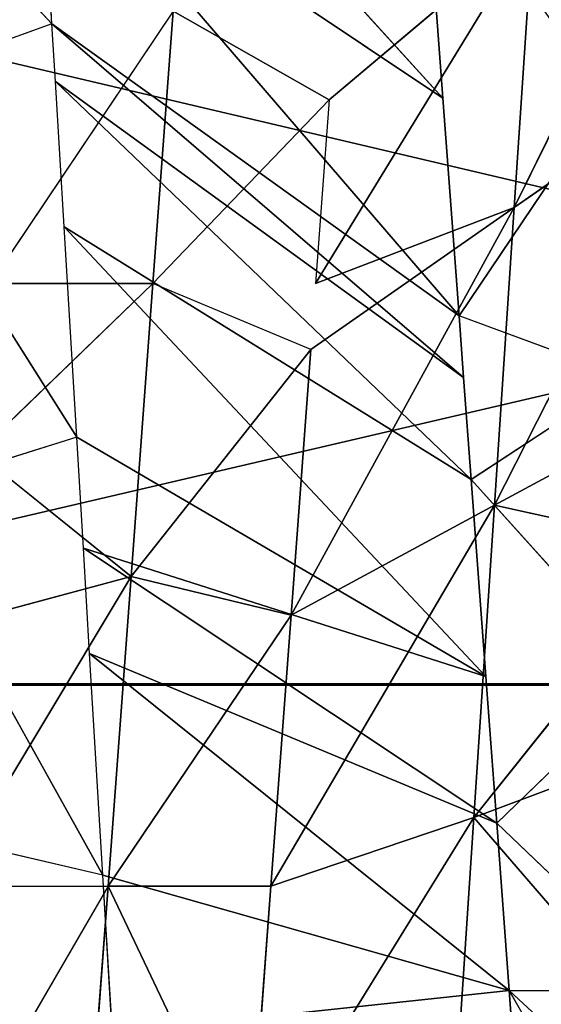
# Model space of a CAD drawing. Extents: x 143 to 263, y -61 to 82.
# Tile 680 of 717: x 251.59 to 251.87, y 72.514 to 73.043. Entities that reach past the tile are written whole.
import ezdxf

# ---------------------------------------------------------------- set-up
doc = ezdxf.new("R2010")
doc.units = 0
doc.header["$LTSCALE"] = 25.4
doc.layers.get('0').update_dxf_attribs({"color": 13, "linetype": 'CONTINUOUS'})

# ---------------------------------------------------------------- blocks, each defined once
blk = doc.blocks.new('ICE-BALL-8126_STL')
at = {"color": 41}
for p, q in [((9.54694, 49.14408, 93.24258), (9.54694, 47.34301, 93.24258)), ((9.54694, 49.14408, 93.24258), (9.54694, 47.34301, 93.24258)), ((9.54754, 49.14407, 96.62341), (9.54754, 47.343, 96.62341)), ((9.54754, 49.14407, 96.62341), (9.54754, 47.343, 96.62341)), ((9.04805, 48.11136, 93.23106), (9.29084, 47.99203, 93.3215)), ((9.04805, 48.11136, 93.23106), (9.29084, 47.99203, 93.3215)), ((9.45088, 47.98142, 93.26019), (9.21453, 48.1014, 93.1481)), ((9.45088, 47.98142, 93.26019), (9.21453, 48.1014, 93.1481)), ((9.29084, 47.99203, 93.3215), (9.21453, 48.1014, 93.1481)), ((9.29084, 47.99203, 93.3215), (9.21453, 48.1014, 93.1481)), ((9.39179, 48.0908, 93.08019), (9.45088, 47.98142, 93.26019)), ((9.39179, 48.0908, 93.08019), (9.45088, 47.98142, 93.26019)), ((9.71178, 47.98925, 96.47736), (9.88596, 48.08969, 96.49988)), ((9.4739, 48.08588, 93.05522), (9.45088, 47.98142, 93.26019)), ((9.4739, 48.08588, 93.05522), (9.45088, 47.98142, 93.26019)), ((9.4739, 48.08588, 93.05522), (9.61876, 47.97029, 93.21413)), ((9.4739, 48.08588, 93.05522), (9.61876, 47.97029, 93.21413)), ((9.57773, 48.07967, 93.02918), (9.61876, 47.97029, 93.21413)), ((9.57773, 48.07967, 93.02918), (9.61876, 47.97029, 93.21413)), ((9.62183, 47.98257, 96.45783), (9.71178, 48.07676, 96.47736)), ((9.71178, 47.98925, 96.47736), (9.71178, 48.07676, 96.47736)), ((9.73448, 48.07029, 93.00108), (9.61876, 47.97029, 93.21413)), ((9.73448, 48.07029, 93.00108), (9.61876, 47.97029, 93.21413)), ((9.54292, 48.06422, 96.43607), (9.437, 47.96885, 96.39969)), ((9.62183, 47.98257, 96.45783), (9.54292, 48.06422, 96.43607)), ((9.38225, 48.05228, 96.37748), (9.34904, 47.96232, 96.36282)), ((9.38225, 48.05228, 96.37748), (9.437, 47.96885, 96.39969)), ((9.23214, 48.04114, 96.3036), (9.34904, 47.96232, 96.36282)), ((9.14053, 48.00199, 93.3964), (9.29084, 47.99203, 93.3215)), ((9.33168, 47.88528, 93.51103), (9.14053, 48.00199, 93.3964)), ((9.33168, 47.88528, 93.51103), (9.14053, 48.00199, 93.3964)), ((9.23301, 47.89261, 93.56174), (9.14053, 48.00199, 93.3964)), ((9.14053, 48.00199, 93.3964), (9.29084, 47.99203, 93.3215)), ((9.81535, 47.99694, 96.49313), (9.71178, 47.98925, 96.47736)), ((9.29084, 47.99203, 93.3215), (9.33168, 47.88528, 93.51103)), ((9.29084, 47.99203, 93.3215), (9.45088, 47.98142, 93.26019)), ((9.50996, 47.87205, 93.44017), (9.29084, 47.99203, 93.3215)), ((9.50996, 47.87205, 93.44017), (9.29084, 47.99203, 93.3215)), ((9.36715, 47.88265, 93.49489), (9.29084, 47.99203, 93.3215)), ((9.29084, 47.99203, 93.3215), (9.45088, 47.98142, 93.26019)), ((9.71178, 47.98925, 96.47736), (9.53063, 47.76382, 96.82558)), ((9.71178, 47.98925, 96.47736), (9.53063, 47.76382, 96.82558)), ((9.71178, 47.98925, 96.47736), (9.62183, 47.98257, 96.45783)), ((9.71178, 47.98925, 96.47736), (9.64969, 47.77095, 96.85119)), ((9.71178, 47.98925, 96.47736), (9.64969, 47.77095, 96.85119)), ((9.71178, 47.98925, 96.47736), (9.73448, 47.77602, 96.86475)), ((9.71178, 47.98925, 96.47736), (9.73448, 47.77602, 96.86475)), ((9.62183, 47.98257, 96.45783), (9.4739, 47.76043, 96.8106)), ((9.62183, 47.98257, 96.45783), (9.4739, 47.76043, 96.8106)), ((9.62183, 47.98257, 96.45783), (9.53063, 47.76382, 96.82558)), ((9.62183, 47.98257, 96.45783), (9.53063, 47.76382, 96.82558)), ((9.62183, 47.98257, 96.45783), (9.54292, 47.97672, 96.43607)), ((9.45088, 47.98142, 93.26019), (9.65559, 47.86123, 93.40001)), ((9.50996, 47.87205, 93.44017), (9.45088, 47.98142, 93.26019)), ((9.50996, 47.87205, 93.44017), (9.45088, 47.98142, 93.26019)), ((9.61876, 47.97029, 93.21413), (9.45088, 47.98142, 93.26019)), ((9.61876, 47.97029, 93.21413), (9.45088, 47.98142, 93.26019)), ((9.45088, 47.98142, 93.26019), (9.65559, 47.86123, 93.40001)), ((9.54292, 47.97672, 96.43607), (9.30123, 47.7501, 96.75341)), ((9.54292, 47.97672, 96.43607), (9.30123, 47.7501, 96.75341)), ((9.54292, 47.97672, 96.43607), (9.41427, 47.75686, 96.79286)), ((9.54292, 47.97672, 96.43607), (9.41427, 47.75686, 96.79286)), ((9.54292, 47.97672, 96.43607), (9.437, 47.96885, 96.39969)), ((9.54292, 47.97672, 96.43607), (9.4739, 47.76043, 96.8106)), ((9.54292, 47.97672, 96.43607), (9.4739, 47.76043, 96.8106)), ((9.437, 47.96885, 96.39969), (9.22312, 47.74543, 96.72147)), ((9.437, 47.96885, 96.39969), (9.22312, 47.74543, 96.72147)), ((9.437, 47.96885, 96.39969), (9.30123, 47.7501, 96.75341)), ((9.437, 47.96885, 96.39969), (9.30123, 47.7501, 96.75341)), ((9.437, 47.96885, 96.39969), (9.38225, 47.96478, 96.37748)), ((9.61876, 47.97029, 93.21413), (9.79226, 47.9588, 93.18465)), ((9.81461, 47.84942, 93.37277), (9.61876, 47.97029, 93.21413)), ((9.61876, 47.97029, 93.21413), (9.65559, 47.86123, 93.40001)), ((9.61876, 47.97029, 93.21413), (9.65559, 47.86123, 93.40001)), ((9.81461, 47.84942, 93.37277), (9.61876, 47.97029, 93.21413)), ((9.61876, 47.97029, 93.21413), (9.79226, 47.9588, 93.18465)), ((9.34904, 47.96232, 96.36282), (9.08721, 47.7373, 96.65608)), ((9.34904, 47.96232, 96.36282), (9.08721, 47.7373, 96.65608)), ((9.38225, 47.96478, 96.37748), (9.19205, 47.74357, 96.70766)), ((9.38225, 47.96478, 96.37748), (9.19205, 47.74357, 96.70766)), ((9.34904, 47.96232, 96.36282), (9.19205, 47.74357, 96.70766)), ((9.34904, 47.96232, 96.36282), (9.19205, 47.74357, 96.70766)), ((9.38225, 47.96478, 96.37748), (9.22312, 47.74543, 96.72147)), ((9.38225, 47.96478, 96.37748), (9.22312, 47.74543, 96.72147)), ((9.34904, 47.96232, 96.36282), (9.23214, 47.95364, 96.3036)), ((9.38225, 47.96478, 96.37748), (9.34904, 47.96232, 96.36282)), ((9.23214, 47.95364, 96.3036), (8.98688, 47.73126, 96.59907)), ((9.23214, 47.95364, 96.3036), (8.98688, 47.73126, 96.59907)), ((9.23214, 47.95364, 96.3036), (9.08721, 47.7373, 96.65608)), ((9.23214, 47.95364, 96.3036), (9.08721, 47.7373, 96.65608)), ((9.23214, 47.95364, 96.3036), (9.18373, 47.95001, 96.27534)), ((9.18531, 47.80868, 93.58953), (9.23301, 47.89261, 93.56174)), ((9.33168, 47.79779, 93.51103), (9.23301, 47.89261, 93.56174)), ((9.23301, 47.89261, 93.56174), (9.33168, 47.88528, 93.51103)), ((9.36715, 47.88265, 93.49489), (9.33168, 47.79779, 93.51103)), ((9.36715, 47.88265, 93.49489), (9.48912, 47.78609, 93.44718)), ((9.36715, 47.88265, 93.49489), (9.50996, 47.87205, 93.44017)), ((9.36715, 47.88265, 93.49489), (9.48912, 47.78609, 93.44718)), ((9.36715, 47.88265, 93.49489), (9.50996, 47.87205, 93.44017)), ((9.48912, 47.78609, 93.44718), (9.50996, 47.87205, 93.44017)), ((9.48912, 47.78609, 93.44718), (9.50996, 47.87205, 93.44017)), ((9.50996, 47.87205, 93.44017), (9.65559, 47.86123, 93.40001)), ((9.65559, 47.77373, 93.40001), (9.50996, 47.87205, 93.44017)), ((9.65559, 47.77373, 93.40001), (9.50996, 47.87205, 93.44017)), ((9.50996, 47.87205, 93.44017), (9.65559, 47.86123, 93.40001)), ((9.65559, 47.86123, 93.40001), (9.65559, 47.77373, 93.40001)), ((9.65559, 47.86123, 93.40001), (9.81461, 47.84942, 93.37277)), ((9.65559, 47.86123, 93.40001), (9.65559, 47.77373, 93.40001)), ((9.65559, 47.86123, 93.40001), (9.81461, 47.84942, 93.37277)), ((9.81461, 47.84942, 93.37277), (9.65559, 47.77373, 93.40001)), ((9.81461, 47.84942, 93.37277), (9.65559, 47.77373, 93.40001)), ((9.18531, 47.80868, 93.58953), (9.33168, 47.71029, 93.51103)), ((9.18531, 47.80868, 93.58953), (9.33168, 47.79779, 93.51103)), ((9.18531, 47.80868, 93.58953), (9.33168, 47.79779, 93.51103)), ((9.33168, 47.79779, 93.51103), (9.33168, 47.71029, 93.51103)), ((9.48912, 47.78609, 93.44718), (9.33168, 47.79779, 93.51103)), ((9.48912, 47.78609, 93.44718), (9.33168, 47.79779, 93.51103)), ((9.33168, 47.79779, 93.51103), (9.42262, 47.70353, 93.47174)), ((9.48912, 47.78609, 93.44718), (9.42262, 47.70353, 93.47174)), ((9.48912, 47.78609, 93.44718), (9.65559, 47.77373, 93.40001)), ((9.65559, 47.68623, 93.40001), (9.48912, 47.78609, 93.44718)), ((9.65559, 47.68623, 93.40001), (9.48912, 47.78609, 93.44718)), ((9.51322, 47.6968, 93.43911), (9.48912, 47.78609, 93.44718)), ((9.48912, 47.78609, 93.44718), (9.65559, 47.77373, 93.40001)), ((9.73448, 47.77602, 96.86475), (9.64969, 47.77095, 96.85119)), ((9.64969, 47.77095, 96.85119), (9.4739, 47.67293, 96.8106)), ((9.64969, 47.77095, 96.85119), (9.53063, 47.76382, 96.82558)), ((9.64969, 47.77095, 96.85119), (9.62909, 47.68222, 96.84731)), ((9.65559, 47.68623, 93.40001), (9.65559, 47.77373, 93.40001)), ((9.82836, 47.7609, 93.3712), (9.65559, 47.77373, 93.40001)), ((9.82836, 47.7609, 93.3712), (9.65559, 47.77373, 93.40001)), ((9.65559, 47.77373, 93.40001), (9.82836, 47.6734, 93.3712)), ((9.4739, 47.76043, 96.8106), (9.41427, 47.75686, 96.79286)), ((9.53063, 47.76382, 96.82558), (9.4739, 47.76043, 96.8106)), ((9.41427, 47.75686, 96.79286), (9.26138, 47.66022, 96.73761)), ((9.41427, 47.75686, 96.79286), (9.30123, 47.7501, 96.75341)), ((9.41427, 47.75686, 96.79286), (9.4412, 47.67097, 96.80113)), ((9.30123, 47.7501, 96.75341), (9.22312, 47.74543, 96.72147)), ((9.22312, 47.74543, 96.72147), (9.19205, 47.74357, 96.70766)), ((9.19205, 47.74357, 96.70766), (9.08721, 47.7373, 96.65608)), ((9.19205, 47.74357, 96.70766), (9.09181, 47.65007, 96.65851)), ((9.19205, 47.74357, 96.70766), (9.22312, 47.65793, 96.72147))]:
    blk.add_line(p, q, dxfattribs=at)
mesh = blk.add_polyface(dxfattribs=at)
corners = [(9.54694, 47.34301, 93.24258), (9.125, 49.14968, 93.41737), (9.125, 47.34883, 93.41737), (9.54694, 49.14408, 93.24258)]
mesh.append_faces([[corners[k] for k in face] for face in [(0, 1, 2), (1, 0, 3)]], dxfattribs={"vtx0": -1, "color": 41})
mesh = blk.add_polyface(dxfattribs=at)
corners = [(9.54754, 49.14407, 96.62341), (9.125, 47.34883, 96.44846), (9.125, 49.14968, 96.44846), (9.54754, 47.343, 96.62341)]
mesh.append_faces([[corners[k] for k in face] for face in [(0, 1, 2), (1, 0, 3)]], dxfattribs={"vtx0": -1, "color": 41})
mesh = blk.add_polyface(dxfattribs=at)
corners = [(10, 47.34088, 93.18291), (9.54694, 49.14408, 93.24258), (9.54694, 47.34301, 93.24258), (10, 49.14202, 93.18291)]
mesh.append_faces([[corners[k] for k in face] for face in [(0, 1, 2), (1, 0, 3)]], dxfattribs={"vtx0": -1, "color": 41})
mesh = blk.add_polyface(dxfattribs=at)
corners = [(9.54754, 49.14407, 96.62341), (10, 47.34088, 96.68291), (9.54754, 47.343, 96.62341), (10, 49.14202, 96.68291)]
mesh.append_faces([[corners[k] for k in face] for face in [(0, 1, 2), (1, 0, 3)]], dxfattribs={"vtx0": -1, "color": 41})
mesh = blk.add_polyface(dxfattribs=at)
corners = [(9.88596, 48.17719, 96.49988), (9.71178, 47.98925, 96.47736), (9.71178, 48.07676, 96.47736), (9.88596, 48.08969, 96.49988)]
mesh.append_faces([[corners[k] for k in face] for face in [(0, 1, 2), (1, 0, 3)]], dxfattribs={"vtx0": -1, "color": 41})
mesh = blk.add_polyface(dxfattribs=at)
corners = [(0, 46.80443, 110.13866), (23, 48.11544, 105.16051), (0, 48.11544, 105.16051), (23, 46.80443, 110.13866)]
mesh.append_faces([[corners[k] for k in face] for face in [(0, 1, 2), (1, 0, 3)]], dxfattribs={"vtx0": -1, "color": 41})
mesh = blk.add_polyface(dxfattribs=at)
corners = [(0, 48.11544, 84.70531), (23, 46.80443, 79.72717), (0, 46.80443, 79.72717), (23, 48.11544, 84.70531)]
mesh.append_faces([[corners[k] for k in face] for face in [(0, 1, 2), (1, 0, 3)]], dxfattribs={"vtx0": -1, "color": 41})
mesh = blk.add_polyface(dxfattribs=at)
corners = [(9.14053, 48.00199, 93.3964), (9.29084, 47.99203, 93.3215), (9.04805, 48.11136, 93.23106)]
mesh.append_faces([[corners[k] for k in face] for face in [(0, 1, 2)]], dxfattribs={"color": 41})
mesh = blk.add_polyface(dxfattribs=at)
corners = [(9.29084, 47.99203, 93.3215), (9.21453, 48.1014, 93.1481), (9.04805, 48.11136, 93.23106)]
mesh.append_faces([[corners[k] for k in face] for face in [(0, 1, 2)]], dxfattribs={"color": 41})
mesh = blk.add_polyface(dxfattribs=at)
corners = [(9.45088, 47.98142, 93.26019), (9.39179, 48.0908, 93.08019), (9.21453, 48.1014, 93.1481)]
mesh.append_faces([[corners[k] for k in face] for face in [(0, 1, 2)]], dxfattribs={"color": 41})
mesh = blk.add_polyface(dxfattribs=at)
corners = [(9.29084, 47.99203, 93.3215), (9.45088, 47.98142, 93.26019), (9.21453, 48.1014, 93.1481)]
mesh.append_faces([[corners[k] for k in face] for face in [(0, 1, 2)]], dxfattribs={"color": 41})
mesh = blk.add_polyface(dxfattribs=at)
corners = [(9.45088, 47.98142, 93.26019), (9.4739, 48.08588, 93.05522), (9.39179, 48.0908, 93.08019)]
mesh.append_faces([[corners[k] for k in face] for face in [(0, 1, 2)]], dxfattribs={"color": 41})
mesh = blk.add_polyface(dxfattribs=at)
corners = [(9.45088, 47.98142, 93.26019), (9.61876, 47.97029, 93.21413), (9.4739, 48.08588, 93.05522)]
mesh.append_faces([[corners[k] for k in face] for face in [(0, 1, 2)]], dxfattribs={"color": 41})
mesh = blk.add_polyface(dxfattribs=at)
corners = [(9.61876, 47.97029, 93.21413), (9.57773, 48.07967, 93.02918), (9.4739, 48.08588, 93.05522)]
mesh.append_faces([[corners[k] for k in face] for face in [(0, 1, 2)]], dxfattribs={"color": 41})
mesh = blk.add_polyface(dxfattribs=at)
corners = [(9.61876, 47.97029, 93.21413), (9.73448, 48.07029, 93.00108), (9.57773, 48.07967, 93.02918)]
mesh.append_faces([[corners[k] for k in face] for face in [(0, 1, 2)]], dxfattribs={"color": 41})
mesh = blk.add_polyface(dxfattribs=at)
corners = [(9.71178, 48.07676, 96.47736), (9.62183, 47.98257, 96.45783), (9.54292, 48.06422, 96.43607)]
mesh.append_faces([[corners[k] for k in face] for face in [(0, 1, 2)]], dxfattribs={"color": 41})
mesh = blk.add_polyface(dxfattribs=at)
corners = [(9.61876, 47.97029, 93.21413), (9.79226, 47.9588, 93.18465), (9.73448, 48.07029, 93.00108)]
mesh.append_faces([[corners[k] for k in face] for face in [(0, 1, 2)]], dxfattribs={"color": 41})
mesh = blk.add_polyface(dxfattribs=at)
corners = [(9.54292, 48.06422, 96.43607), (9.437, 47.96885, 96.39969), (9.38225, 48.05228, 96.37748)]
mesh.append_faces([[corners[k] for k in face] for face in [(0, 1, 2)]], dxfattribs={"color": 41})
mesh = blk.add_polyface(dxfattribs=at)
corners = [(9.38225, 48.05228, 96.37748), (9.34904, 47.96232, 96.36282), (9.23214, 48.04114, 96.3036)]
mesh.append_faces([[corners[k] for k in face] for face in [(0, 1, 2)]], dxfattribs={"color": 41})
mesh = blk.add_polyface(dxfattribs=at)
corners = [(9.23214, 48.04114, 96.3036), (9.09154, 47.9427, 96.21474), (9.09154, 48.03019, 96.21474)]
mesh.append_faces([[corners[k] for k in face] for face in [(0, 1, 2)]], dxfattribs={"color": 41})
mesh = blk.add_polyface(dxfattribs=at)
corners = [(9.33168, 47.88528, 93.51103), (9.29084, 47.99203, 93.3215), (9.14053, 48.00199, 93.3964)]
mesh.append_faces([[corners[k] for k in face] for face in [(0, 1, 2)]], dxfattribs={"color": 41})
mesh = blk.add_polyface(dxfattribs=at)
corners = [(9.23301, 47.89261, 93.56174), (9.33168, 47.88528, 93.51103), (9.14053, 48.00199, 93.3964)]
mesh.append_faces([[corners[k] for k in face] for face in [(0, 1, 2)]], dxfattribs={"color": 41})
mesh = blk.add_polyface(dxfattribs=at)
corners = [(9.73448, 47.77602, 96.86475), (9.71178, 47.98925, 96.47736), (9.81535, 47.99694, 96.49313)]
mesh.append_faces([[corners[k] for k in face] for face in [(0, 1, 2)]], dxfattribs={"color": 41})
mesh = blk.add_polyface(dxfattribs=at)
corners = [(9.50996, 47.87205, 93.44017), (9.45088, 47.98142, 93.26019), (9.29084, 47.99203, 93.3215)]
mesh.append_faces([[corners[k] for k in face] for face in [(0, 1, 2)]], dxfattribs={"color": 41})
mesh = blk.add_polyface(dxfattribs=at)
corners = [(9.36715, 47.88265, 93.49489), (9.50996, 47.87205, 93.44017), (9.29084, 47.99203, 93.3215)]
mesh.append_faces([[corners[k] for k in face] for face in [(0, 1, 2)]], dxfattribs={"color": 41})
mesh = blk.add_polyface(dxfattribs=at)
corners = [(9.64969, 47.77095, 96.85119), (9.53063, 47.76382, 96.82558), (9.71178, 47.98925, 96.47736)]
mesh.append_faces([[corners[k] for k in face] for face in [(0, 1, 2)]], dxfattribs={"color": 41})
mesh = blk.add_polyface(dxfattribs=at)
corners = [(9.53063, 47.76382, 96.82558), (9.62183, 47.98257, 96.45783), (9.71178, 47.98925, 96.47736)]
mesh.append_faces([[corners[k] for k in face] for face in [(0, 1, 2)]], dxfattribs={"color": 41})
mesh = blk.add_polyface(dxfattribs=at)
corners = [(9.73448, 47.77602, 96.86475), (9.64969, 47.77095, 96.85119), (9.71178, 47.98925, 96.47736)]
mesh.append_faces([[corners[k] for k in face] for face in [(0, 1, 2)]], dxfattribs={"color": 41})
mesh = blk.add_polyface(dxfattribs=at)
corners = [(9.53063, 47.76382, 96.82558), (9.4739, 47.76043, 96.8106), (9.62183, 47.98257, 96.45783)]
mesh.append_faces([[corners[k] for k in face] for face in [(0, 1, 2)]], dxfattribs={"color": 41})
mesh = blk.add_polyface(dxfattribs=at)
corners = [(9.4739, 47.76043, 96.8106), (9.54292, 47.97672, 96.43607), (9.62183, 47.98257, 96.45783)]
mesh.append_faces([[corners[k] for k in face] for face in [(0, 1, 2)]], dxfattribs={"color": 41})
mesh = blk.add_polyface(dxfattribs=at)
corners = [(9.50996, 47.87205, 93.44017), (9.65559, 47.86123, 93.40001), (9.45088, 47.98142, 93.26019)]
mesh.append_faces([[corners[k] for k in face] for face in [(0, 1, 2)]], dxfattribs={"color": 41})
mesh = blk.add_polyface(dxfattribs=at)
corners = [(9.65559, 47.86123, 93.40001), (9.61876, 47.97029, 93.21413), (9.45088, 47.98142, 93.26019)]
mesh.append_faces([[corners[k] for k in face] for face in [(0, 1, 2)]], dxfattribs={"color": 41})
mesh = blk.add_polyface(dxfattribs=at)
corners = [(9.41427, 47.75686, 96.79286), (9.30123, 47.7501, 96.75341), (9.54292, 47.97672, 96.43607)]
mesh.append_faces([[corners[k] for k in face] for face in [(0, 1, 2)]], dxfattribs={"color": 41})
mesh = blk.add_polyface(dxfattribs=at)
corners = [(9.30123, 47.7501, 96.75341), (9.437, 47.96885, 96.39969), (9.54292, 47.97672, 96.43607)]
mesh.append_faces([[corners[k] for k in face] for face in [(0, 1, 2)]], dxfattribs={"color": 41})
mesh = blk.add_polyface(dxfattribs=at)
corners = [(9.4739, 47.76043, 96.8106), (9.41427, 47.75686, 96.79286), (9.54292, 47.97672, 96.43607)]
mesh.append_faces([[corners[k] for k in face] for face in [(0, 1, 2)]], dxfattribs={"color": 41})
mesh = blk.add_polyface(dxfattribs=at)
corners = [(9.30123, 47.7501, 96.75341), (9.22312, 47.74543, 96.72147), (9.437, 47.96885, 96.39969)]
mesh.append_faces([[corners[k] for k in face] for face in [(0, 1, 2)]], dxfattribs={"color": 41})
mesh = blk.add_polyface(dxfattribs=at)
corners = [(9.22312, 47.74543, 96.72147), (9.38225, 47.96478, 96.37748), (9.437, 47.96885, 96.39969)]
mesh.append_faces([[corners[k] for k in face] for face in [(0, 1, 2)]], dxfattribs={"color": 41})
mesh = blk.add_polyface(dxfattribs=at)
corners = [(9.81461, 47.84942, 93.37277), (9.79226, 47.9588, 93.18465), (9.61876, 47.97029, 93.21413)]
mesh.append_faces([[corners[k] for k in face] for face in [(0, 1, 2)]], dxfattribs={"color": 41})
mesh = blk.add_polyface(dxfattribs=at)
corners = [(9.65559, 47.86123, 93.40001), (9.81461, 47.84942, 93.37277), (9.61876, 47.97029, 93.21413)]
mesh.append_faces([[corners[k] for k in face] for face in [(0, 1, 2)]], dxfattribs={"color": 41})
mesh = blk.add_polyface(dxfattribs=at)
corners = [(9.19205, 47.74357, 96.70766), (9.08721, 47.7373, 96.65608), (9.34904, 47.96232, 96.36282)]
mesh.append_faces([[corners[k] for k in face] for face in [(0, 1, 2)]], dxfattribs={"color": 41})
mesh = blk.add_polyface(dxfattribs=at)
corners = [(9.08721, 47.7373, 96.65608), (9.23214, 47.95364, 96.3036), (9.34904, 47.96232, 96.36282)]
mesh.append_faces([[corners[k] for k in face] for face in [(0, 1, 2)]], dxfattribs={"color": 41})
mesh = blk.add_polyface(dxfattribs=at)
corners = [(9.22312, 47.74543, 96.72147), (9.19205, 47.74357, 96.70766), (9.38225, 47.96478, 96.37748)]
mesh.append_faces([[corners[k] for k in face] for face in [(0, 1, 2)]], dxfattribs={"color": 41})
mesh = blk.add_polyface(dxfattribs=at)
corners = [(9.19205, 47.74357, 96.70766), (9.34904, 47.96232, 96.36282), (9.38225, 47.96478, 96.37748)]
mesh.append_faces([[corners[k] for k in face] for face in [(0, 1, 2)]], dxfattribs={"color": 41})
mesh = blk.add_polyface(dxfattribs=at)
corners = [(9.08721, 47.7373, 96.65608), (8.98688, 47.73126, 96.59907), (9.23214, 47.95364, 96.3036)]
mesh.append_faces([[corners[k] for k in face] for face in [(0, 1, 2)]], dxfattribs={"color": 41})
mesh = blk.add_polyface(dxfattribs=at)
corners = [(8.98688, 47.73126, 96.59907), (9.18373, 47.95001, 96.27534), (9.23214, 47.95364, 96.3036)]
mesh.append_faces([[corners[k] for k in face] for face in [(0, 1, 2)]], dxfattribs={"color": 41})
mesh = blk.add_polyface(dxfattribs=at)
corners = [(9.33168, 47.79779, 93.51103), (9.23301, 47.89261, 93.56174), (9.18531, 47.80868, 93.58953)]
mesh.append_faces([[corners[k] for k in face] for face in [(0, 1, 2)]], dxfattribs={"color": 41})
mesh = blk.add_polyface(dxfattribs=at)
corners = [(9.48912, 47.78609, 93.44718), (9.36715, 47.88265, 93.49489), (9.33168, 47.79779, 93.51103)]
mesh.append_faces([[corners[k] for k in face] for face in [(0, 1, 2)]], dxfattribs={"color": 41})
mesh = blk.add_polyface(dxfattribs=at)
corners = [(9.50996, 47.87205, 93.44017), (9.36715, 47.88265, 93.49489), (9.48912, 47.78609, 93.44718)]
mesh.append_faces([[corners[k] for k in face] for face in [(0, 1, 2)]], dxfattribs={"color": 41})
mesh = blk.add_polyface(dxfattribs=at)
corners = [(9.65559, 47.77373, 93.40001), (9.50996, 47.87205, 93.44017), (9.48912, 47.78609, 93.44718)]
mesh.append_faces([[corners[k] for k in face] for face in [(0, 1, 2)]], dxfattribs={"color": 41})
mesh = blk.add_polyface(dxfattribs=at)
corners = [(9.65559, 47.86123, 93.40001), (9.50996, 47.87205, 93.44017), (9.65559, 47.77373, 93.40001)]
mesh.append_faces([[corners[k] for k in face] for face in [(0, 1, 2)]], dxfattribs={"color": 41})
mesh = blk.add_polyface(dxfattribs=at)
corners = [(9.81461, 47.84942, 93.37277), (9.65559, 47.86123, 93.40001), (9.65559, 47.77373, 93.40001)]
mesh.append_faces([[corners[k] for k in face] for face in [(0, 1, 2)]], dxfattribs={"color": 41})
mesh = blk.add_polyface(dxfattribs=at)
corners = [(9.82836, 47.7609, 93.3712), (9.81461, 47.84942, 93.37277), (9.65559, 47.77373, 93.40001)]
mesh.append_faces([[corners[k] for k in face] for face in [(0, 1, 2)]], dxfattribs={"color": 41})
mesh = blk.add_polyface(dxfattribs=at)
corners = [(9.33168, 47.79779, 93.51103), (9.18531, 47.80868, 93.58953), (9.33168, 47.71029, 93.51103)]
mesh.append_faces([[corners[k] for k in face] for face in [(0, 1, 2)]], dxfattribs={"color": 41})
mesh = blk.add_polyface(dxfattribs=at)
corners = [(9.48912, 47.78609, 93.44718), (9.33168, 47.79779, 93.51103), (9.42262, 47.70353, 93.47174)]
mesh.append_faces([[corners[k] for k in face] for face in [(0, 1, 2)]], dxfattribs={"color": 41})
mesh = blk.add_polyface(dxfattribs=at)
corners = [(9.65559, 47.77373, 93.40001), (9.48912, 47.78609, 93.44718), (9.65559, 47.68623, 93.40001)]
mesh.append_faces([[corners[k] for k in face] for face in [(0, 1, 2)]], dxfattribs={"color": 41})
mesh = blk.add_polyface(dxfattribs=at)
corners = [(9.65559, 47.68623, 93.40001), (9.48912, 47.78609, 93.44718), (9.51322, 47.6968, 93.43911)]
mesh.append_faces([[corners[k] for k in face] for face in [(0, 1, 2)]], dxfattribs={"color": 41})
mesh = blk.add_polyface(dxfattribs=at)
corners = [(9.64969, 47.77095, 96.85119), (9.62909, 47.68222, 96.84731), (9.4739, 47.67293, 96.8106)]
mesh.append_faces([[corners[k] for k in face] for face in [(0, 1, 2)]], dxfattribs={"color": 41})
mesh = blk.add_polyface(dxfattribs=at)
corners = [(9.82836, 47.7609, 93.3712), (9.65559, 47.77373, 93.40001), (9.82836, 47.6734, 93.3712)]
mesh.append_faces([[corners[k] for k in face] for face in [(0, 1, 2)]], dxfattribs={"color": 41})
mesh = blk.add_polyface(dxfattribs=at)
corners = [(9.4412, 47.67097, 96.80113), (9.26138, 47.66022, 96.73761), (9.41427, 47.75686, 96.79286)]
mesh.append_faces([[corners[k] for k in face] for face in [(0, 1, 2)]], dxfattribs={"color": 41})
mesh = blk.add_polyface(dxfattribs=at)
corners = [(9.22312, 47.65793, 96.72147), (9.09181, 47.65007, 96.65851), (9.19205, 47.74357, 96.70766)]
mesh.append_faces([[corners[k] for k in face] for face in [(0, 1, 2)]], dxfattribs={"color": 41})

msp = doc.modelspace()

# ---------------------------------------------------------------- block references
at = {"color": 0, "rotation": 270}
msp.add_blockref('ICE-BALL-8126_STL', (203.86356, 82.23263), dxfattribs=at)

doc.saveas('drawing.dxf')
